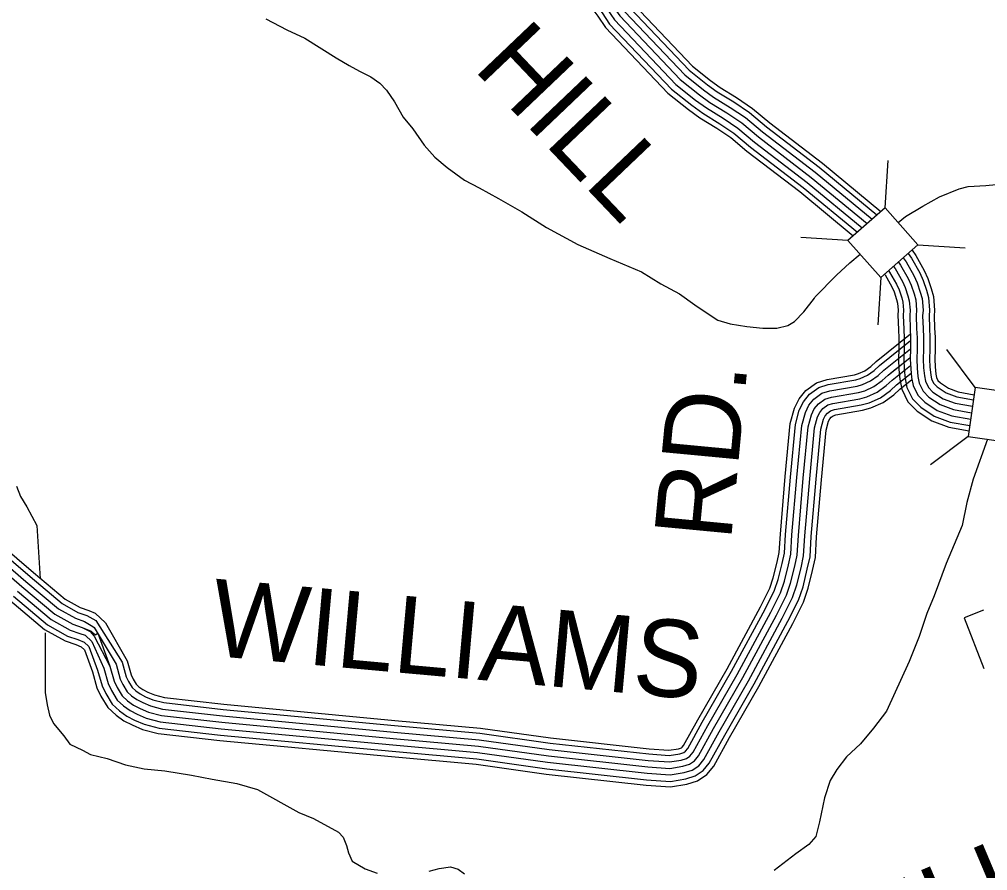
# Model space of a CAD drawing. Extents: x 1788175 to 1969470, y 584502 to 738744.
# Drawn here: x 1942266 to 1946914, y 630862 to 634946 of the extents above; entities that cross this region are included whole.
import ezdxf

# ---------------------------------------------------------------- set-up
doc = ezdxf.new("R2010")
doc.units = 0
for name, color, linetype in [('DESIGN - ROW - Right-of-Way and Easement Labels', 7, 'Continuous'), ('DESIGN - TRANSPORTATION - Text', 7, 'Continuous'), ('DESIGN - UTILITIES - Cable (Underground) with Text', 7, 'Continuous'), ('SURVEY - DRAINAGE - Storm Sewer', 7, 'Continuous'), ('SURVEY - TRANSPORTATION - Roads', 7, 'Continuous')]:
    doc.layers.add(name, color=color, linetype=linetype)

msp = doc.modelspace()

# ---------------------------------------------------------------- linework, layer by layer
at = {"layer": 'DESIGN - TRANSPORTATION - Text'}
for points in [[(1943448.5, 634949.2), (1943550.7, 634895.4), (1943636.9, 634855.6), (1943787.3, 634761.9), (1943849.4, 634724.1), (1943899.6, 634698.2), (1943953.7, 634670.3), (1943995.8, 634640.4), (1944027.9, 634606.4), (1944066.1, 634550.4), (1944108.4, 634476.4), (1944154.5, 634420.5), (1944208.8, 634342.5), (1944261, 634284.5), (1944319.2, 634234.6), (1944403.4, 634174.8), (1944473.6, 634137), (1944565.8, 634087.2), (1944678.1, 634023.4), (1944796.4, 633947.6), (1944946.8, 633866), (1945101.1, 633798.3), (1945253.4, 633734.7), (1945345.6, 633676.9), (1945435.8, 633629.1), (1945508, 633577.2), (1945572.2, 633533.3), (1945618.3, 633503.4), (1945678.4, 633485.6), (1945758.5, 633471.8), (1945834.6, 633464), (1945902.7, 633464.3), (1945954.7, 633476.5), (1945986.7, 633496.6), (1946032.6, 633542.8), (1946082.4, 633609.1), (1946087.1, 633615.6)], [(1946484.3, 633971.6), (1946519.8, 634000), (1946603.9, 634049.5), (1946683.1, 634094.1), (1946777.1, 634133.6), (1946821.6, 634143.5), (1946905.8, 634148.5), (1947004.7, 634158.4), (1947102.3, 634150.9)], [(1946087.1, 633615.6), (1946188.2, 633718), (1946252.6, 633777.3), (1946301.7, 633819.5)], [(1946912.9, 632931.9), (1946845.5, 632739.9), (1946813.8, 632627.6), (1946792.1, 632517.3), (1946714.5, 632334.7), (1946656.9, 632180.3), (1946623.1, 632096), (1946585.4, 631985.7), (1946537.6, 631865.3), (1946428.2, 631626.5), (1946366.4, 631546.1), (1946304.5, 631469.8), (1946236.7, 631407.4), (1946190.8, 631347.2), (1946158.9, 631295), (1946131.1, 631210.7), (1946107.4, 631096.4), (1946089.6, 631026.3), (1946055.8, 630988), (1945992.9, 630943), (1945889.6, 630862.1)], [(1942251.7, 632706), (1942271.4, 632656.5), (1942301.1, 632607), (1942350.6, 632517.9), (1942366.6, 632261.8)], [(1942390.2, 632002.1), (1942390.2, 631993.4), (1942390.2, 631943.9), (1942390.2, 631874.6), (1942390.2, 631825.1), (1942390.2, 631755.9), (1942390.2, 631716.3), (1942400.1, 631656.9), (1942410, 631607.4), (1942429.8, 631567.8), (1942479.3, 631508.4), (1942509, 631468.8), (1942568.4, 631439.2), (1942608, 631419.4), (1942687.1, 631399.6), (1942776.2, 631369.9), (1942865.3, 631350.1), (1942964.2, 631340.2), (1943092.9, 631320.4), (1943191.9, 631300.6), (1943310.6, 631280.8), (1943409.6, 631251.1), (1943607, 631140.9)], [(1943607, 631140.9), (1943677.3, 631112.7), (1943797.6, 631046.9), (1943819.7, 631023), (1943835.8, 630982.9), (1943845.9, 630946.9), (1943864, 630906.9), (1943926.2, 630871), (1943984.3, 630849.2)], [(1944232.5, 630860), (1944280.5, 630872.2), (1944336.5, 630880.4), (1944372.6, 630868.4), (1944402.7, 630846.5)]]:
    msp.add_lwpolyline(points, dxfattribs=at)
at = {"layer": 'DESIGN - UTILITIES - Cable (Underground) with Text'}
for p, q in [((1946894.6, 632110.9), (1946802.3, 632074.8)), ((1946801.7, 632074.6), (1946896.6, 631831.7))]:
    msp.add_line(p, q, dxfattribs=at)
at = {"layer": 'SURVEY - DRAINAGE - Storm Sewer'}
for p, q in [((1946422, 634042.2), (1946436.2, 634268.9)), ((1946243.9, 633885), (1946017.2, 633899.2)), ((1946579.2, 633864), (1946805.9, 633849.8)), ((1946401, 633706.9), (1946386.8, 633480.2)), ((1946854.6, 633180.1), (1946718, 633361.6)), ((1946821.3, 632944.9), (1946639.8, 632808.3))]:
    msp.add_line(p, q, dxfattribs=at)
for points in [[(1946243.9, 633885), (1946401, 633706.9), (1946579.2, 633864), (1946422, 634042.2)], [(1946821.3, 632944.9), (1947056.6, 632911.6), (1947089.9, 633146.9), (1946854.6, 633180.1)]]:
    msp.add_lwpolyline(points, close=True, dxfattribs=at)
at = {"layer": 'SURVEY - TRANSPORTATION - Roads'}
for points in [[(1944560.9, 636260.7), (1944676.6, 636049.4), (1944832.6, 635779.4), (1944910.7, 635607.9), (1944989.4, 635423.4), (1945066.3, 635248.6), (1945092.2, 635183.2), (1945139.1, 635082.5), (1945164.2, 635048.6), (1945196.2, 635001.8), (1945481, 634702.8), (1945568.7, 634632.6), (1945615.9, 634598.9), (1945695.1, 634549.6), (1945771.1, 634499.2), (1945852.9, 634430), (1946105.4, 634236.7), (1946383.1, 634007.9)], [(1944582.6, 636272.6), (1944698.1, 636061.5), (1944854.6, 635790.7), (1944933.3, 635617.9), (1945012.1, 635433.3), (1945089.1, 635258.2), (1945114.9, 635193), (1945160.5, 635095.2), (1945184.4, 635062.9), (1945215.5, 635017.4), (1945497.7, 634721.1), (1945583.6, 634652.3), (1945629.6, 634619.4), (1945708.5, 634570.4), (1945785.9, 634519.1), (1945868.5, 634449.3), (1946120.8, 634256.1), (1946401.9, 634024.5)], [(1944479.3, 636216), (1944595.5, 636003.8), (1944749.8, 635736.8), (1944825.6, 635570.4), (1944904.1, 635386.5), (1944980.4, 635212.8), (1945006.8, 635146.4), (1945058.8, 635034.7), (1945088.5, 634994.7), (1945123.7, 634943.1), (1945418, 634634.1), (1945512.5, 634558.5), (1945564.2, 634521.5), (1945644.9, 634471.3), (1945715.2, 634424.7), (1945794.6, 634357.5), (1946047.5, 634163.9), (1946312.5, 633945.6)], [(1944506.5, 636230.9), (1944622.5, 636019), (1944777.4, 635751), (1944853.9, 635582.9), (1944932.5, 635398.8), (1945009, 635224.7), (1945035.2, 635158.7), (1945085.6, 635050.6), (1945113.7, 635012.6), (1945147.9, 634962.7), (1945439, 634657), (1945531.3, 634583.2), (1945581.4, 634547.3), (1945661.6, 634497.4), (1945733.8, 634449.6), (1945814.1, 634381.7), (1946066.8, 634188.1), (1946336, 633966.4)], [(1944506.5, 636230.9), (1944622.5, 636019), (1944777.4, 635751), (1944853.9, 635582.9), (1944932.5, 635398.8), (1945009, 635224.7), (1945035.2, 635158.7), (1945085.6, 635050.6), (1945113.7, 635012.6), (1945147.9, 634962.7), (1945439, 634657), (1945531.3, 634583.2), (1945581.4, 634547.3), (1945661.6, 634497.4), (1945733.8, 634449.6), (1945814.1, 634381.7), (1946066.8, 634188.1), (1946336, 633966.4)], [(1944533.7, 636245.8), (1944649.5, 636034.2), (1944805, 635765.2), (1944882.3, 635595.4), (1944960.9, 635411.1), (1945037.7, 635236.7), (1945063.7, 635170.9), (1945112.4, 635066.6), (1945139, 635030.6), (1945172.1, 634982.2), (1945460, 634679.9), (1945550, 634607.9), (1945598.6, 634573.1), (1945678.4, 634523.5), (1945752.4, 634474.4), (1945833.5, 634405.9), (1946086.1, 634212.4), (1946359.6, 633987.1)], [(1944429.6, 636188.8), (1944546.1, 635976), (1944699.3, 635710.7), (1944773.7, 635547.5), (1944852, 635363.9), (1944928.1, 635190.9), (1944954.7, 635123.9), (1945009.8, 635005.5), (1945042.2, 634961.8), (1945079.5, 634907.3), (1945379.5, 634592.2), (1945478.3, 634513.2), (1945532.7, 634474.3), (1945614.2, 634423.6), (1945681.1, 634379.3), (1945759, 634313.4), (1946012.2, 634119.5), (1946269.4, 633907.6)], [(1944452.1, 636201.2), (1944568.5, 635988.6), (1944722.2, 635722.5), (1944797.2, 635557.9), (1944875.6, 635374.1), (1944951.8, 635200.8), (1944978.3, 635134.1), (1945032, 635018.8), (1945063.2, 634976.7), (1945099.5, 634923.5), (1945397, 634611.2), (1945493.8, 634533.7), (1945547, 634495.7), (1945628.1, 634445.2), (1945696.5, 634399.9), (1945775.2, 634333.4), (1946028.2, 634139.6), (1946289, 633924.8)], [(1946509.2, 633802.3), (1946522.6, 633783.3), (1946560.3, 633716.6), (1946575.6, 633681.9), (1946590.4, 633637.9), (1946599.5, 633606.3), (1946604.1, 633550.7), (1946602.1, 633523.9), (1946604.2, 633463.7), (1946606.4, 633419.1), (1946606.5, 633363.7), (1946604.7, 633316.3), (1946606.7, 633274.4), (1946610.6, 633236.5), (1946615.7, 633209.7), (1946629.8, 633180.1), (1946651.9, 633158.1), (1946700.5, 633125.9), (1946758.6, 633104.3), (1946841.8, 633089.6)], [(1946532.6, 633822.9), (1946548.8, 633799.9), (1946588, 633730.6), (1946604.5, 633693.1), (1946620, 633647.2), (1946630.2, 633611.9), (1946635.2, 633550.8), (1946633.2, 633523.3), (1946635.2, 633465), (1946637.4, 633419.9), (1946637.5, 633363.1), (1946635.7, 633316.4), (1946637.6, 633276.7), (1946641.3, 633241), (1946645.4, 633219.4), (1946655.5, 633198.3), (1946671.6, 633182.3), (1946714.7, 633153.7), (1946766.8, 633134.3), (1946846.1, 633120.3)], [(1946551.3, 633839.4), (1946569.7, 633813.1), (1946610.2, 633741.6), (1946627.6, 633702.1), (1946643.6, 633654.5), (1946654.6, 633616.4), (1946660, 633550.9), (1946657.9, 633522.8), (1946659.9, 633466), (1946662.1, 633420.5), (1946662.3, 633362.7), (1946660.5, 633316.5), (1946662.3, 633278.6), (1946665.8, 633244.5), (1946669.1, 633227.2), (1946675.9, 633212.8), (1946687.3, 633201.5), (1946726, 633175.9), (1946773.3, 633158.3), (1946849.6, 633144.8)], [(1946462.4, 633761), (1946470.1, 633750.1), (1946504.8, 633688.8), (1946517.7, 633659.5), (1946531.2, 633619.4), (1946538.2, 633595), (1946541.9, 633550.4), (1946540, 633525.1), (1946542.3, 633461.1), (1946544.4, 633417.5), (1946544.5, 633364.8), (1946542.6, 633316), (1946544.9, 633269.7), (1946549.2, 633227.5), (1946556.3, 633190.2), (1946578.4, 633143.7), (1946612.5, 633109.8), (1946672.2, 633070.3), (1946742.3, 633044.2), (1946833.1, 633028.1)], [(1946485.8, 633781.7), (1946496.3, 633766.7), (1946532.6, 633702.7), (1946546.7, 633670.7), (1946560.8, 633628.7), (1946568.9, 633600.7), (1946573, 633550.6), (1946571.1, 633524.5), (1946573.3, 633462.4), (1946575.4, 633418.3), (1946575.5, 633364.2), (1946573.7, 633316.1), (1946575.8, 633272.1), (1946579.9, 633232), (1946586, 633200), (1946604.1, 633161.9), (1946632.2, 633134), (1946686.4, 633098.1), (1946750.5, 633074.2), (1946837.4, 633058.9)], [(1946485.8, 633781.7), (1946496.3, 633766.7), (1946532.6, 633702.7), (1946546.7, 633670.7), (1946560.8, 633628.7), (1946568.9, 633600.7), (1946573, 633550.6), (1946571.1, 633524.5), (1946573.3, 633462.4), (1946575.4, 633418.3), (1946575.5, 633364.2), (1946573.7, 633316.1), (1946575.8, 633272.1), (1946579.9, 633232), (1946586, 633200), (1946604.1, 633161.9), (1946632.2, 633134), (1946686.4, 633098.1), (1946750.5, 633074.2), (1946837.4, 633058.9)], [(1946419.7, 633723.3), (1946422.1, 633719.8), (1946454, 633663.4), (1946464.8, 633639), (1946477, 633602.5), (1946482.2, 633584.7), (1946485, 633550.2), (1946483.2, 633526.2), (1946485.6, 633458.8), (1946487.7, 633416.1), (1946487.8, 633365.8), (1946485.9, 633315.7), (1946488.3, 633265.5), (1946493, 633219.3), (1946501.9, 633172.4), (1946531.5, 633110.5), (1946576.5, 633065.7), (1946646.3, 633019.4), (1946727.4, 632989.2), (1946825.2, 632972)], [(1946439.1, 633740.4), (1946443.9, 633733.6), (1946477.1, 633674.9), (1946488.8, 633648.3), (1946501.6, 633610.2), (1946507.6, 633589.4), (1946510.8, 633550.3), (1946509, 633525.7), (1946511.3, 633459.8), (1946513.4, 633416.7), (1946513.5, 633365.3), (1946511.6, 633315.8), (1946513.9, 633267.4), (1946518.5, 633223), (1946526.6, 633180.5), (1946552.8, 633125.6), (1946592.8, 633085.7), (1946658.1, 633042.5), (1946734.1, 633014.2), (1946828.8, 632997.4)], [(1942172.9, 632429.8), (1942333.6, 632291.9), (1942485.3, 632163.8), (1942557.5, 632123.8), (1942599.3, 632109.4), (1942629.6, 632096.5), (1942679.1, 632051), (1942783.3, 631869.3), (1942802.6, 631800.7), (1942811.7, 631781.3), (1942827.1, 631755.8), (1942840, 631744), (1942858.1, 631731.1), (1942882.5, 631719), (1942914.2, 631704.8), (1942963.4, 631692.3), (1943247, 631659.9), (1944068.9, 631582.5), (1944479.3, 631545.6), (1944816.5, 631498.5), (1945290.2, 631446.2), (1945384.5, 631439.4), (1945430.2, 631446.9), (1945444.4, 631451.4), (1945447.6, 631453.6), (1945454.3, 631461.7), (1945522.5, 631585.7), (1945663.8, 631830.4), (1945823.8, 632127), (1945868.4, 632216.9), (1945885.2, 632266.1), (1945903.8, 632341.6), (1945914, 632388), (1945919.4, 632476.5), (1945942.7, 632752.6), (1945966.8, 633007), (1945986.9, 633080.5), (1946009, 633125.2), (1946042.1, 633165.2), (1946092.2, 633202.2), (1946143.6, 633218.5), (1946275.5, 633241.2), (1946294.6, 633246.4), (1946324.8, 633260.2), (1946353.3, 633280.4), (1946379.4, 633304.7), (1946544.7, 633436.6)], [(1942156.9, 632410.9), (1942317.6, 632273), (1942471.2, 632143.4), (1942547.4, 632101.1), (1942590.4, 632086.3), (1942632.9, 632061.3), (1942759.8, 631861.6), (1942779.3, 631792.1), (1942789.9, 631769.6), (1942807.7, 631740), (1942824.4, 631724.7), (1942845.3, 631709.8), (1942871.9, 631696.6), (1942906, 631681.4), (1942958.9, 631667.9), (1943244.4, 631635.3), (1944066.6, 631557.9), (1944476.4, 631521), (1944813.5, 631473.9), (1945288, 631421.6), (1945385.6, 631414.5), (1945436, 631422.8), (1945455.3, 631428.9), (1945464.4, 631435), (1945474.9, 631447.7), (1945544.1, 631573.6), (1945685.4, 631818.3), (1945845.8, 632115.7), (1945891.2, 632207.4), (1945908.9, 632259.2), (1945927.9, 632336), (1945938.5, 632384.6), (1945944, 632474.7), (1945967.4, 632750.4), (1945991.2, 633002.5), (1946010.1, 633071.7), (1946029.9, 633111.6), (1946059.3, 633147.1), (1946103.6, 633179.9), (1946149.5, 633194.4), (1946280.8, 633217.1), (1946303.1, 633223.1), (1946337.1, 633238.7), (1946368.9, 633261.1), (1946395.5, 633286), (1946544.4, 633404.8)], [(1942136.9, 632387.2), (1942297.5, 632249.4), (1942453.6, 632117.7), (1942534.7, 632072.7), (1942579.3, 632057.3), (1942619.1, 632033.6), (1942625.1, 632028.3), (1942730.3, 631852), (1942750.2, 631781.2), (1942762.5, 631755), (1942783.5, 631720.2), (1942804.9, 631700.6), (1942829.4, 631683.2), (1942858.7, 631668.6), (1942895.8, 631652), (1942953.3, 631637.4), (1943241.2, 631604.5), (1944063.8, 631527), (1944472.9, 631490.2), (1944809.6, 631443.2), (1945285.1, 631390.7), (1945387, 631383.3), (1945443.2, 631392.6), (1945468.9, 631400.7), (1945485.4, 631411.8), (1945500.6, 631430.2), (1945571.1, 631558.4), (1945712.5, 631803.2), (1945873.3, 632101.4), (1945919.9, 632195.5), (1945938.7, 632250.4), (1945958.1, 632328.9), (1945969.3, 632380.3), (1945974.9, 632472.5), (1945998.2, 632747.6), (1946021.9, 632996.9), (1946039.2, 633060.6), (1946056.1, 633094.6), (1946080.7, 633124.4), (1946117.9, 633151.9), (1946156.8, 633164.2), (1946287.5, 633186.8), (1946313.6, 633193.8), (1946352.7, 633211.7), (1946388.5, 633237), (1946415.8, 633262.5), (1946544.5, 633365.2)], [(1942116.9, 632363.6), (1942277.4, 632225.8), (1942435.9, 632092.1), (1942522.1, 632044.3), (1942568.2, 632028.4), (1942605.5, 632010), (1942625.4, 631987.3), (1942700.8, 631842.5), (1942721, 631770.4), (1942735.1, 631740.4), (1942759.2, 631700.4), (1942785.3, 631676.4), (1942813.4, 631656.5), (1942845.5, 631640.5), (1942885.6, 631622.6), (1942947.7, 631606.8), (1943238, 631573.7), (1944060.9, 631496.2), (1944469.4, 631459.4), (1944805.8, 631412.4), (1945282.3, 631359.8), (1945388.4, 631352.1), (1945450.5, 631362.4), (1945482.5, 631372.5), (1945506.4, 631388.6), (1945526.4, 631412.7), (1945598.1, 631543.2), (1945739.5, 631788.1), (1945900.8, 632087.2), (1945948.6, 632183.5), (1945968.5, 632241.7), (1945988.3, 632321.9), (1946000.1, 632376), (1946005.9, 632470.2), (1946029.1, 632744.8), (1946052.5, 632991.4), (1946068.3, 633049.5), (1946082.2, 633077.6), (1946102.2, 633101.7), (1946132.2, 633123.9), (1946164.2, 633134), (1946294.2, 633156.5), (1946324.2, 633164.6), (1946368.2, 633184.8), (1946408.1, 633212.9), (1946436.1, 633239.1), (1946543, 633324.3)], [(1942257.3, 632202.2), (1942418.2, 632066.4), (1942509.4, 632015.8), (1942557, 631999.4), (1942581.6, 631991.1), (1942614.1, 631962), (1942671.3, 631832.9), (1942691.9, 631759.5), (1942707.7, 631725.7), (1942735, 631680.6), (1942765.8, 631652.3), (1942797.4, 631629.8), (1942832.2, 631612.5), (1942875.3, 631593.3), (1942942, 631576.2), (1943234.8, 631542.8), (1944058.1, 631465.3), (1944465.8, 631428.6), (1944801.9, 631381.6), (1945279.5, 631328.9), (1945389.8, 631321), (1945457.7, 631332.1), (1945496, 631344.3), (1945527.4, 631365.4), (1945552.1, 631395.2), (1945625.1, 631528), (1945766.6, 631773), (1945928.4, 632072.9), (1945977.3, 632171.6), (1945998.2, 632233), (1946018.4, 632314.9), (1946030.9, 632371.8), (1946036.8, 632468), (1946060, 632742.1), (1946083.1, 632985.8), (1946097.4, 633038.5), (1946108.4, 633060.6), (1946123.7, 633079.1), (1946146.4, 633095.9), (1946171.5, 633103.8), (1946300.9, 633126.2), (1946334.8, 633135.3), (1946383.7, 633157.8), (1946427.8, 633188.8), (1946456.4, 633215.6), (1946544.1, 633285.6)], [(1942116.9, 632363.6), (1942277.4, 632225.8), (1942435.9, 632092.1), (1942522.1, 632044.3), (1942568.2, 632028.4), (1942610.2, 632010.5), (1942630.3, 631992.5), (1942642.3, 632000.6), (1942700.8, 631842.5), (1942721, 631770.4), (1942735.1, 631740.4), (1942759.2, 631700.4), (1942785.3, 631676.4), (1942813.4, 631656.5), (1942845.5, 631640.5), (1942885.6, 631622.6), (1942947.7, 631606.8), (1943238, 631573.7), (1944060.9, 631496.2), (1944469.4, 631459.4), (1944805.8, 631412.4), (1945282.3, 631359.8), (1945388.4, 631352.1), (1945450.5, 631362.4), (1945482.5, 631372.5), (1945506.4, 631388.6), (1945526.4, 631412.7), (1945598.1, 631543.2), (1945739.5, 631788.1), (1945900.8, 632087.2), (1945948.6, 632183.5), (1945968.5, 632241.7), (1945988.3, 632321.9), (1946000.1, 632376), (1946005.9, 632470.2), (1946029.1, 632744.8), (1946052.5, 632991.4), (1946068.3, 633049.5), (1946082.2, 633077.6), (1946102.2, 633101.7), (1946132.2, 633123.9), (1946164.2, 633134), (1946294.2, 633156.5), (1946324.2, 633164.6), (1946368.2, 633184.8), (1946408.1, 633212.9), (1946436.1, 633239.1), (1946474, 633269.3)], [(1942237.2, 632178.6), (1942400.5, 632040.8), (1942496.8, 631987.4), (1942545.9, 631970.5), (1942576.5, 631957.5), (1942599.9, 631936.5), (1942641.8, 631823.3), (1942662.7, 631748.7), (1942680.4, 631711.1), (1942710.7, 631660.7), (1942746.2, 631628.1), (1942781.5, 631603.1), (1942819, 631584.4), (1942865.1, 631563.9), (1942936.4, 631545.7), (1943231.6, 631512), (1944055.2, 631434.4), (1944462.3, 631397.8), (1944798.1, 631350.9), (1945276.7, 631298.1), (1945391.3, 631289.8), (1945464.9, 631301.9), (1945509.6, 631316.1), (1945548.5, 631342.1), (1945577.9, 631377.7), (1945652.1, 631512.7), (1945793.7, 631757.9), (1945955.9, 632058.7), (1946006, 632159.6), (1946028, 632224.2), (1946048.6, 632307.8), (1946061.7, 632367.5), (1946067.7, 632465.7), (1946090.9, 632739.3), (1946113.7, 632980.2), (1946126.5, 633027.4), (1946134.6, 633043.6), (1946145.1, 633056.4), (1946160.7, 633067.9), (1946178.9, 633073.6), (1946307.6, 633095.9), (1946345.4, 633106.1), (1946399.3, 633130.8), (1946447.4, 633164.7), (1946476.7, 633192.1), (1946547.1, 633248.3)], [(1942220.5, 632159), (1942385.9, 632019.5), (1942486.2, 631963.8), (1942536.7, 631946.5), (1942562.5, 631935.5), (1942578, 631921.6), (1942617.3, 631815.3), (1942638.5, 631739.7), (1942657.6, 631699), (1942690.6, 631644.3), (1942730, 631608.1), (1942768.2, 631581), (1942808.1, 631561.2), (1942856.6, 631539.5), (1942931.8, 631520.3), (1943228.9, 631486.4), (1944052.9, 631408.8), (1944459.4, 631372.2), (1944794.9, 631325.3), (1945274.3, 631272.5), (1945392.4, 631263.9), (1945470.9, 631276.8), (1945520.9, 631292.7), (1945565.9, 631322.9), (1945599.3, 631363.2), (1945674.5, 631500.1), (1945816.1, 631745.3), (1945978.7, 632046.9), (1946029.8, 632149.7), (1946052.7, 632217), (1946073.7, 632302), (1946087.3, 632363.9), (1946093.4, 632463.9), (1946116.5, 632737), (1946139.1, 632975.6), (1946150.7, 633018.2), (1946156.3, 633029.5), (1946162.9, 633037.6), (1946172.5, 633044.7), (1946185, 633048.6), (1946313.1, 633070.7), (1946354.2, 633081.8), (1946412.1, 633108.4), (1946463.6, 633144.7), (1946493.5, 633172.6), (1946550.9, 633218.4)]]:
    msp.add_lwpolyline(points, dxfattribs=at)

# ---------------------------------------------------------------- texts
at = {"layer": 'DESIGN - ROW - Right-of-Way and Easement Labels'}
for s, rotation, p in [('HILL', 313.6032, (1944440, 634709.8)), ('RD.', 84.5916, (1945681.7, 632438.9)), ('WILLIAMS', 354.8575, (1943175.9, 631894.1)), ('MC MILLIAN', 22.8955, (1945359.9, 629941.2))]:
    msp.add_text(s, height=370, rotation=rotation, dxfattribs=at).set_placement(p)

doc.saveas('drawing.dxf')
